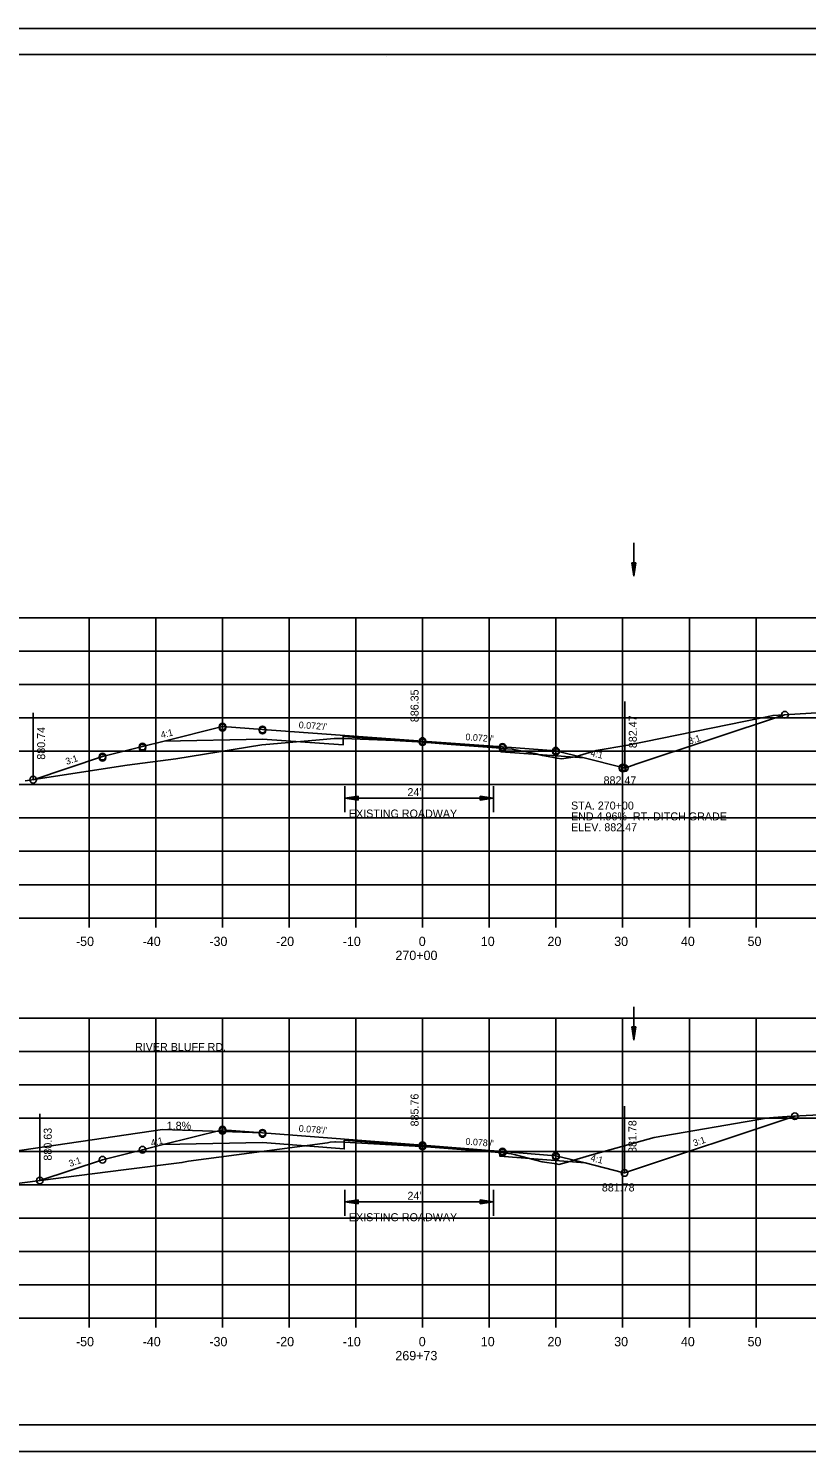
# Model space of a CAD drawing. Extents: x 1486524 to 1499135, y 326561 to 337924.
# Drawn here: x 1488923.8 to 1489040.5, y 330219.3 to 330432.6 of the extents above; entities that cross this region are included whole.
import ezdxf

# ---------------------------------------------------------------- set-up
doc = ezdxf.new("R2010")
doc.units = 0
for name, color, linetype in [('Default', 7, 'Continuous'), ('E_Const Align', 7, 'Continuous'), ('E_Const Align Station', 7, 'Continuous'), ('E_Ownership Information', 7, 'Continuous'), ('E_Property Line', 7, 'Continuous'), ('E_Proposed ROW and Easements', 7, 'Continuous'), ('E_Proposed ROW Fig Annot', 7, 'Continuous'), ('E_Quarter Calls', 7, 'Continuous'), ('E_Station Offset', 7, 'Continuous'), ('E_Survey Point', 7, 'Continuous'), ('E_Title Sheet', 7, 'Continuous'), ('E_Tract Number', 7, 'Continuous'), ('R_Water Annot', 7, 'Continuous'), ('R_Xsect Elev', 7, 'Continuous'), ('R_Xsect Slope', 7, 'Continuous')]:
    doc.layers.add(name, color=color, linetype=linetype)

msp = doc.modelspace()

# ---------------------------------------------------------------- linework, layer by layer
at = {"layer": 'E_Const Align'}
for p, q in [((1488842.89, 330299.23), (1489122.89, 330299.23)), ((1488932.89, 330297.83), (1488932.89, 330299.23)), ((1488942.89, 330297.83), (1488942.89, 330299.23)), ((1488952.89, 330297.83), (1488952.89, 330299.23)), ((1488962.89, 330297.83), (1488962.89, 330299.23)), ((1488972.89, 330297.83), (1488972.89, 330299.23)), ((1488982.89, 330297.83), (1488982.89, 330299.23)), ((1488992.89, 330297.83), (1488992.89, 330299.23)), ((1489002.89, 330297.83), (1489002.89, 330299.23)), ((1489012.89, 330297.83), (1489012.89, 330299.23)), ((1489022.89, 330297.83), (1489022.89, 330299.23)), ((1489032.89, 330297.83), (1489032.89, 330299.23)), ((1488842.89, 330239.23), (1489122.89, 330239.23)), ((1488932.89, 330237.83), (1488932.89, 330239.23)), ((1488942.89, 330237.83), (1488942.89, 330239.23)), ((1488952.89, 330237.83), (1488952.89, 330239.23)), ((1488962.89, 330237.83), (1488962.89, 330239.23)), ((1488972.89, 330237.83), (1488972.89, 330239.23)), ((1488982.89, 330237.83), (1488982.89, 330239.23)), ((1488992.89, 330237.83), (1488992.89, 330239.23)), ((1489002.89, 330237.83), (1489002.89, 330239.23)), ((1489012.89, 330237.83), (1489012.89, 330239.23)), ((1489022.89, 330237.83), (1489022.89, 330239.23)), ((1489032.89, 330237.83), (1489032.89, 330239.23))]:
    msp.add_line(p, q, dxfattribs=at)
at = {"layer": 'E_Ownership Information'}
for p, q in [((1488842.89, 330344.23), (1489122.89, 330344.23)), ((1488932.89, 330299.23), (1488932.89, 330344.23)), ((1488942.89, 330299.23), (1488942.89, 330344.23)), ((1488952.89, 330299.23), (1488952.89, 330344.23)), ((1488962.89, 330299.23), (1488962.89, 330344.23)), ((1488972.89, 330299.23), (1488972.89, 330344.23)), ((1488982.89, 330299.23), (1488982.89, 330344.23)), ((1488992.89, 330299.23), (1488992.89, 330344.23)), ((1489002.89, 330299.23), (1489002.89, 330344.23)), ((1489012.89, 330299.23), (1489012.89, 330344.23)), ((1489022.89, 330299.23), (1489022.89, 330344.23)), ((1489032.89, 330299.23), (1489032.89, 330344.23)), ((1488842.89, 330339.23), (1489122.89, 330339.23)), ((1488842.89, 330334.23), (1489122.89, 330334.23)), ((1488842.89, 330329.23), (1489122.89, 330329.23)), ((1488842.89, 330324.23), (1489122.89, 330324.23)), ((1488842.89, 330319.23), (1489122.89, 330319.23)), ((1488842.89, 330314.23), (1489122.89, 330314.23)), ((1488842.89, 330309.23), (1489122.89, 330309.23)), ((1488842.89, 330304.23), (1489122.89, 330304.23)), ((1488842.89, 330299.23), (1489122.89, 330299.23)), ((1488842.89, 330284.23), (1489122.89, 330284.23)), ((1488932.89, 330239.23), (1488932.89, 330284.23)), ((1488942.89, 330239.23), (1488942.89, 330284.23)), ((1488952.89, 330239.23), (1488952.89, 330284.23)), ((1488962.89, 330239.23), (1488962.89, 330284.23)), ((1488972.89, 330239.23), (1488972.89, 330284.23)), ((1488982.89, 330239.23), (1488982.89, 330284.23)), ((1488992.89, 330239.23), (1488992.89, 330284.23)), ((1489002.89, 330239.23), (1489002.89, 330284.23)), ((1489012.89, 330239.23), (1489012.89, 330284.23)), ((1489022.89, 330239.23), (1489022.89, 330284.23)), ((1489032.89, 330239.23), (1489032.89, 330284.23)), ((1488842.89, 330279.23), (1489122.89, 330279.23)), ((1488842.89, 330274.23), (1489122.89, 330274.23)), ((1488842.89, 330269.23), (1489122.89, 330269.23)), ((1488842.89, 330264.23), (1489122.89, 330264.23)), ((1488842.89, 330259.23), (1489122.89, 330259.23)), ((1488842.89, 330254.23), (1489122.89, 330254.23)), ((1488842.89, 330249.23), (1489122.89, 330249.23)), ((1488842.89, 330244.23), (1489122.89, 330244.23)), ((1488842.89, 330239.23), (1489122.89, 330239.23))]:
    msp.add_line(p, q, dxfattribs=at)
at = {"layer": 'E_Property Line'}
for p, q in [((1488824.89, 330428.69), (1489141.07, 330428.69)), ((1488977.41, 330428.43), (1488977.41, 330428.43)), ((1488977.41, 330428.43), (1488977.41, 330428.43)), ((1489141.07, 330223.23), (1488824.89, 330223.23))]:
    msp.add_line(p, q, dxfattribs=at)
at = {"layer": 'E_Proposed ROW and Easements'}
for p, q in [((1488971.23, 330319.01), (1488971.23, 330315.08)), ((1488973.23, 330317.49), (1488971.23, 330317.19)), ((1488973.23, 330316.89), (1488971.23, 330317.19)), ((1488973.23, 330317.44), (1488971.57, 330317.19)), ((1488973.23, 330316.94), (1488971.57, 330317.19)), ((1488973.23, 330317.39), (1488971.91, 330317.19)), ((1488973.23, 330316.99), (1488971.91, 330317.19)), ((1488973.23, 330317.34), (1488972.24, 330317.19)), ((1488973.23, 330317.04), (1488972.24, 330317.19)), ((1488973.23, 330317.29), (1488972.58, 330317.19)), ((1488973.23, 330317.09), (1488972.58, 330317.19)), ((1488973.23, 330317.24), (1488972.92, 330317.19)), ((1488973.23, 330317.14), (1488972.92, 330317.19)), ((1488973.23, 330316.89), (1488973.23, 330317.49)), ((1488991.51, 330317.49), (1488993.51, 330317.19)), ((1488991.51, 330317.49), (1488991.51, 330316.89)), ((1488991.51, 330317.44), (1488993.18, 330317.19)), ((1488991.51, 330317.39), (1488992.83, 330317.19)), ((1488991.51, 330317.34), (1488992.5, 330317.19)), ((1488991.51, 330317.29), (1488992.16, 330317.19)), ((1488991.51, 330317.24), (1488991.83, 330317.19)), ((1488991.51, 330316.89), (1488993.51, 330317.19)), ((1488991.51, 330316.94), (1488993.18, 330317.19)), ((1488991.51, 330317.1), (1488992.16, 330317.19)), ((1488991.51, 330317), (1488992.83, 330317.19)), ((1488991.51, 330317.05), (1488992.5, 330317.19)), ((1488991.51, 330317.15), (1488991.83, 330317.19)), ((1488993.51, 330319.01), (1488993.51, 330315.08)), ((1488855.24, 330254.48), (1488943.89, 330267.51)), ((1488971.23, 330258.5), (1488971.23, 330254.57)), ((1488993.51, 330258.5), (1488993.51, 330254.57)), ((1488973.23, 330256.98), (1488971.23, 330256.68)), ((1488973.23, 330256.38), (1488971.23, 330256.68)), ((1488973.23, 330256.93), (1488971.57, 330256.68)), ((1488973.23, 330256.43), (1488971.57, 330256.68)), ((1488973.23, 330256.88), (1488971.91, 330256.68)), ((1488973.23, 330256.48), (1488971.91, 330256.68)), ((1488973.23, 330256.83), (1488972.24, 330256.68)), ((1488973.23, 330256.53), (1488972.24, 330256.68)), ((1488973.23, 330256.78), (1488972.58, 330256.68)), ((1488973.23, 330256.58), (1488972.58, 330256.68)), ((1488973.23, 330256.73), (1488972.92, 330256.68)), ((1488973.23, 330256.63), (1488972.92, 330256.68)), ((1488973.23, 330256.38), (1488973.23, 330256.98)), ((1488991.51, 330256.98), (1488993.51, 330256.68)), ((1488991.51, 330256.98), (1488991.51, 330256.38)), ((1488991.51, 330256.93), (1488993.18, 330256.68)), ((1488991.51, 330256.88), (1488992.83, 330256.68)), ((1488991.51, 330256.83), (1488992.5, 330256.68)), ((1488991.51, 330256.78), (1488992.16, 330256.68)), ((1488991.51, 330256.73), (1488991.83, 330256.68)), ((1488991.51, 330256.38), (1488993.51, 330256.68)), ((1488991.51, 330256.58), (1488992.16, 330256.68)), ((1488991.51, 330256.48), (1488992.83, 330256.68)), ((1488991.51, 330256.43), (1488993.18, 330256.68)), ((1488991.51, 330256.53), (1488992.5, 330256.68)), ((1488991.51, 330256.64), (1488991.83, 330256.68))]:
    msp.add_line(p, q, dxfattribs=at)
at = {"layer": 'E_Proposed ROW Fig Annot'}
for p, q in [((1489014.27, 330352.49), (1489014.57, 330350.49)), ((1489014.87, 330352.49), (1489014.27, 330352.49)), ((1489014.27, 330352.49), (1489014.57, 330350.49)), ((1489014.87, 330352.49), (1489014.27, 330352.49)), ((1489014.32, 330352.49), (1489014.57, 330350.83)), ((1489014.32, 330352.49), (1489014.57, 330350.83)), ((1489014.37, 330352.49), (1489014.57, 330351.17)), ((1489014.37, 330352.49), (1489014.57, 330351.17)), ((1489014.42, 330352.49), (1489014.57, 330351.5)), ((1489014.42, 330352.49), (1489014.57, 330351.5)), ((1489014.47, 330352.49), (1489014.57, 330351.84)), ((1489014.47, 330352.49), (1489014.57, 330351.84)), ((1489014.52, 330352.49), (1489014.57, 330352.18)), ((1489014.52, 330352.49), (1489014.57, 330352.18)), ((1489014.87, 330352.49), (1489014.57, 330350.49)), ((1489014.67, 330352.49), (1489014.57, 330351.84)), ((1489014.77, 330352.49), (1489014.57, 330351.17)), ((1489014.82, 330352.49), (1489014.57, 330350.83)), ((1489014.72, 330352.49), (1489014.57, 330351.5)), ((1489014.62, 330352.49), (1489014.57, 330352.18)), ((1489014.87, 330352.49), (1489014.57, 330350.49)), ((1489014.67, 330352.49), (1489014.57, 330351.84)), ((1489014.77, 330352.49), (1489014.57, 330351.17)), ((1489014.82, 330352.49), (1489014.57, 330350.83)), ((1489014.72, 330352.49), (1489014.57, 330351.5)), ((1489014.62, 330352.49), (1489014.57, 330352.18)), ((1488971.23, 330317.19), (1488993.51, 330317.19)), ((1489014.27, 330282.94), (1489014.57, 330280.94)), ((1489014.87, 330282.94), (1489014.27, 330282.94)), ((1489014.27, 330282.94), (1489014.57, 330280.94)), ((1489014.87, 330282.94), (1489014.27, 330282.94)), ((1489014.32, 330282.94), (1489014.57, 330281.28)), ((1489014.32, 330282.94), (1489014.57, 330281.28)), ((1489014.37, 330282.94), (1489014.57, 330281.62)), ((1489014.37, 330282.94), (1489014.57, 330281.62)), ((1489014.42, 330282.94), (1489014.57, 330281.96)), ((1489014.42, 330282.94), (1489014.57, 330281.96)), ((1489014.47, 330282.94), (1489014.57, 330282.29)), ((1489014.47, 330282.94), (1489014.57, 330282.29)), ((1489014.52, 330282.94), (1489014.57, 330282.63)), ((1489014.52, 330282.94), (1489014.57, 330282.63)), ((1489014.87, 330282.94), (1489014.57, 330280.94)), ((1489014.67, 330282.94), (1489014.57, 330282.29)), ((1489014.77, 330282.94), (1489014.57, 330281.62)), ((1489014.82, 330282.94), (1489014.57, 330281.28)), ((1489014.72, 330282.94), (1489014.57, 330281.96)), ((1489014.62, 330282.94), (1489014.57, 330282.63)), ((1489014.87, 330282.94), (1489014.57, 330280.94)), ((1489014.67, 330282.94), (1489014.57, 330282.29)), ((1489014.77, 330282.94), (1489014.57, 330281.62)), ((1489014.82, 330282.94), (1489014.57, 330281.28)), ((1489014.72, 330282.94), (1489014.57, 330281.96)), ((1489014.62, 330282.94), (1489014.57, 330282.63)), ((1488971.23, 330256.68), (1488993.51, 330256.68))]:
    msp.add_line(p, q, dxfattribs=at)
at = {"layer": 'E_Quarter Calls'}
for p, q in [((1488812.48, 330432.59), (1489145.82, 330432.59)), ((1488812.48, 330219.25), (1489145.82, 330219.25))]:
    msp.add_line(p, q, dxfattribs=at)
for points in [[(1488812.48, 330432.59), (1489145.82, 330432.59), (1489145.82, 330219.25), (1488812.48, 330219.25)], [(1489058.81, 330428.69), (1489058.81, 330418.81), (1489094.54, 330418.81), (1489094.54, 330415.89), (1489117.74, 330415.89), (1489117.74, 330391.56), (1489141.07, 330391.56), (1489141.07, 330223.23), (1488824.89, 330223.23), (1488824.89, 330428.69)]]:
    msp.add_lwpolyline(points, close=True, dxfattribs=at)
for centre in [(1489037.22, 330329.71), (1488952.89, 330327.93), (1488952.89, 330327.93), (1488952.89, 330327.76), (1488958.89, 330327.5), (1488958.89, 330327.5), (1488958.89, 330327.33), (1488982.89, 330325.76), (1488982.89, 330325.76), (1488982.89, 330325.59), (1488934.89, 330323.43), (1488934.89, 330323.43), (1488934.89, 330323.26), (1488940.89, 330324.93), (1488940.89, 330324.93), (1488940.89, 330324.76), (1488994.89, 330324.89), (1488994.89, 330324.89), (1488994.89, 330324.72), (1489002.89, 330324.31), (1489002.89, 330324.31), (1489002.89, 330324.14), (1489012.89, 330321.81), (1489012.89, 330321.81), (1489012.89, 330321.64), (1489013.21, 330321.7), (1489013.21, 330321.7), (1488924.5, 330319.97), (1488952.89, 330267.5), (1488952.89, 330267.5), (1489038.7, 330269.52), (1488952.89, 330267.33), (1488958.89, 330267.03), (1488958.89, 330267.03), (1488958.89, 330266.86), (1488940.89, 330264.5), (1488940.89, 330264.5), (1488982.89, 330265.16), (1488982.89, 330265.16), (1488982.89, 330264.99), (1488994.89, 330264.22), (1488994.89, 330264.22), (1488994.89, 330264.05), (1489002.89, 330263.6), (1489002.89, 330263.6), (1489002.89, 330263.43), (1488934.89, 330263), (1488934.89, 330263), (1488925.49, 330259.87), (1488925.49, 330259.87), (1489013.16, 330261.01)]:
    msp.add_circle(centre, 0.5, dxfattribs=at)
at = {"layer": 'E_Station Offset'}
msp.add_line((1488943.89, 330267.51), (1488958.89, 330267.03), dxfattribs=at)
at = {"layer": 'E_Survey Point'}
for points in [[(1488944.13, 330325.74), (1488958.89, 330326.04), (1488970.97, 330325.17), (1488970.97, 330326.46), (1488982.89, 330325.59), (1488994.61, 330324.74), (1488994.62, 330324.16), (1489007.11, 330323.25)], [(1488943.98, 330265.27), (1488958.89, 330265.57), (1488971.14, 330264.62), (1488971.14, 330265.91), (1488982.89, 330264.99), (1488994.47, 330264.09), (1488994.48, 330263.51), (1489007.25, 330262.51)]]:
    msp.add_lwpolyline(points, dxfattribs=at)
at = {"layer": 'E_Title Sheet'}
for points in [[(1488924.5, 330319.97), (1488934.89, 330323.43), (1488940.89, 330324.93), (1488944.13, 330325.74), (1488952.89, 330327.93), (1488958.89, 330327.5), (1488982.89, 330325.76), (1488994.89, 330324.89), (1489002.89, 330324.31), (1489007.11, 330323.25), (1489012.89, 330321.81), (1489013.21, 330321.7), (1489015.03, 330322.33), (1489037.16, 330329.7), (1489037.22, 330329.71)], [(1488925.49, 330259.87), (1488934.89, 330263), (1488940.89, 330264.5), (1488943.98, 330265.27), (1488952.89, 330267.5), (1488958.89, 330267.03), (1488982.89, 330265.16), (1488994.89, 330264.22), (1489002.89, 330263.6), (1489007.25, 330262.51), (1489012.89, 330261.1), (1489013.16, 330261.01), (1489038.7, 330269.52)]]:
    msp.add_lwpolyline(points, dxfattribs=at)
at = {"layer": 'E_Tract Number'}
for points in [[(1488923.31, 330319.79), (1488938.62, 330322.15), (1488945.91, 330323.1), (1488958.78, 330325.17), (1488959.37, 330325.25), (1488966.9, 330325.87), (1488969.62, 330326.16), (1488970.23, 330326.14), (1488970.97, 330326.14), (1488978.68, 330325.83), (1488982.96, 330325.58), (1488987.19, 330325.25), (1488994.61, 330324.71), (1488995.64, 330324.6), (1488996.31, 330324.53), (1488999.7, 330323.9), (1489000.88, 330323.58), (1489003.05, 330323.18), (1489003.74, 330323.09), (1489005.46, 330323.36), (1489005.91, 330323.47), (1489008.94, 330324.32), (1489013.68, 330325.14), (1489033.76, 330329.24), (1489035.44, 330329.61), (1489038.72, 330329.79), (1489055.79, 330330.82)], [(1488920.54, 330259.23), (1488929.03, 330260.32), (1488938.05, 330261.5), (1488946.8, 330262.58), (1488947.81, 330262.76), (1488968.63, 330265.55), (1488969.03, 330265.62), (1488969.71, 330265.7), (1488969.84, 330265.69), (1488971.14, 330265.65), (1488982.66, 330265), (1488982.85, 330264.99), (1488989.4, 330264.48), (1488994.38, 330264.08), (1488994.47, 330264.08), (1488994.49, 330264.08), (1488996.15, 330263.9), (1488996.22, 330263.89), (1488996.61, 330263.78), (1489000.83, 330262.68), (1489002.97, 330262.38), (1489003.32, 330262.29), (1489004.99, 330262.72), (1489005.09, 330262.79), (1489007.91, 330263.62), (1489017.62, 330266.34), (1489034.45, 330269.22), (1489034.92, 330269.27), (1489035.51, 330269.35), (1489037.58, 330269.46), (1489056.71, 330270.47)]]:
    msp.add_lwpolyline(points, dxfattribs=at)
at = {"layer": 'R_Water Annot'}
for p, q in [((1489014.57, 330350.49), (1489014.57, 330355.49)), ((1489014.57, 330280.94), (1489014.57, 330285.94))]:
    msp.add_line(p, q, dxfattribs=at)
at = {"layer": 'R_Xsect Elev'}
for p, q in [((1488982.89, 330325.59), (1488982.89, 330335.59)), ((1488924.5, 330319.97), (1488924.5, 330329.97)), ((1489013.21, 330321.7), (1489013.21, 330331.7)), ((1488982.89, 330264.99), (1488982.89, 330274.99)), ((1489013.16, 330261.01), (1489013.16, 330271.01)), ((1488925.49, 330259.87), (1488925.49, 330269.87))]:
    msp.add_line(p, q, dxfattribs=at)

# ---------------------------------------------------------------- texts
at = {"layer": 'Default'}
msp.add_text('RIVER BLUFF RD.', height=1.2, dxfattribs=at).set_placement((1488939.78, 330279.3))
at = {"layer": 'E_Const Align Station'}
for s, p in [('-50', (1488930.92, 330295.03)), ('-40', (1488940.92, 330295.03)), ('-30', (1488950.92, 330295.03)), ('-20', (1488960.92, 330295.03)), ('-10', (1488970.92, 330295.03)), ('0', (1488982.32, 330295.03)), ('10', (1488991.62, 330295.03)), ('20', (1489001.62, 330295.03)), ('30', (1489011.62, 330295.03)), ('40', (1489021.62, 330295.03)), ('50', (1489031.62, 330295.03)), ('270+00', (1488978.82, 330292.93)), ('-50', (1488930.92, 330235.03)), ('-40', (1488940.92, 330235.03)), ('-30', (1488950.92, 330235.03)), ('-20', (1488960.92, 330235.03)), ('-10', (1488970.92, 330235.03)), ('0', (1488982.32, 330235.03)), ('10', (1488991.62, 330235.03)), ('20', (1489001.62, 330235.03)), ('30', (1489011.62, 330235.03)), ('40', (1489021.62, 330235.03)), ('50', (1489031.62, 330235.03)), ('269+73', (1488978.81, 330232.93))]:
    msp.add_text(s, height=1.4, dxfattribs=at).set_placement(p)
at = {"layer": 'E_Proposed ROW Fig Annot'}
for s, p in [("24'", (1488980.62, 330317.5)), ('EXISTING ROADWAY', (1488971.85, 330314.29)), ('STA. 270+00 ', (1489005.15, 330315.49)), ('END 4.96%  RT. DITCH GRADE', (1489005.15, 330313.87)), ('ELEV. 882.47', (1489005.15, 330312.24)), ("24'", (1488980.62, 330256.99)), ('EXISTING ROADWAY', (1488971.85, 330253.78))]:
    msp.add_text(s, height=1.2, dxfattribs=at).set_placement(p)
at = {"layer": 'E_Station Offset'}
msp.add_text('1.8%', height=1.2, dxfattribs=at).set_placement((1488944.53, 330267.5))
at = {"layer": 'R_Xsect Elev'}
for s, rotation, p in [('886.35', 90, (1488982.29, 330328.59)), ('880.74', 90, (1488926.3, 330322.97)), ('882.47', 90, (1489015.01, 330324.7)), ('882.47', 360, (1489010.03, 330319.27)), ('885.76', 90, (1488982.29, 330267.99)), ('881.78', 90, (1489014.96, 330264.01)), ('880.63', 90, (1488927.29, 330262.87)), ('881.78', 360, (1489009.77, 330258.24))]:
    msp.add_text(s, height=1.2, rotation=rotation, dxfattribs=at).set_placement(p)
at = {"layer": 'R_Xsect Slope'}
for s, rotation, p in [("0.072'/'", 355.8572, (1488964.29, 330327.71)), ('4:1', 14.0362, (1488943.76, 330326.17)), ("0.072'/'", 355.8583, (1488989.29, 330325.9)), ('3:1', 18.4349, (1489022.93, 330325.22)), ('3:1', 18.4349, (1488929.54, 330322.18)), ('4:1', 345.9638, (1489008.01, 330323.55)), ("0.078'/'", 355.5441, (1488964.29, 330267.21)), ('4:1', 14.0362, (1488942.27, 330265)), ("0.078'/'", 355.5449, (1488989.29, 330265.26)), ('3:1', 18.4349, (1489023.64, 330264.98)), ('4:1', 345.9638, (1489008.01, 330262.84)), ('3:1', 18.4349, (1488930.03, 330261.91))]:
    msp.add_text(s, height=1, rotation=rotation, dxfattribs=at).set_placement(p)

doc.saveas('drawing.dxf')
